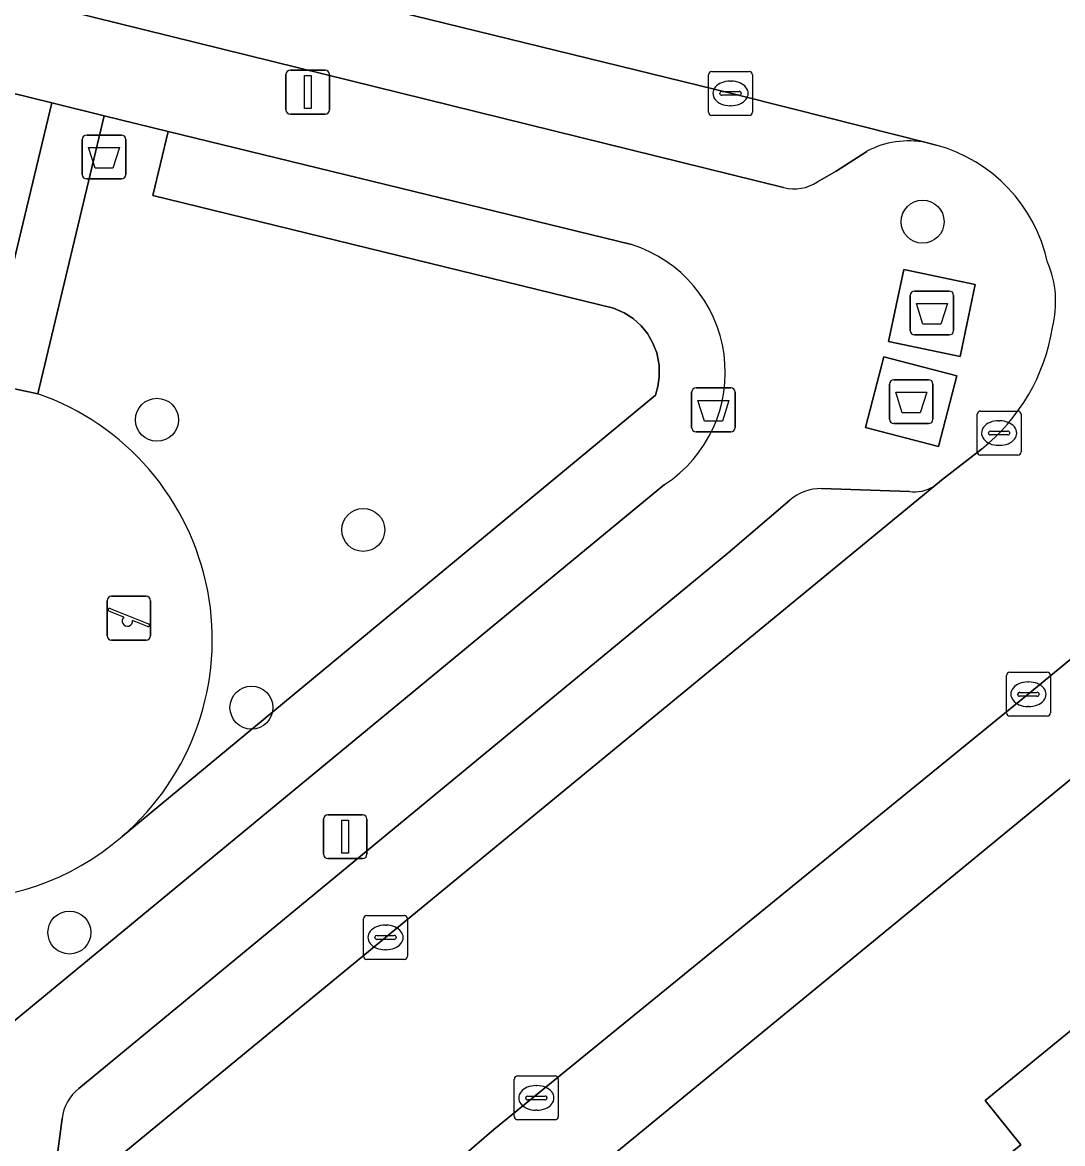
# Model space of a CAD drawing. Extents: x 161771 to 163125, y 382475 to 383179.
# Drawn here: x 162051.56 to 162075.22, y 383026.55 to 383052.06 of the extents above; entities that cross this region are included whole.
import ezdxf

# ---------------------------------------------------------------- set-up
doc = ezdxf.new("R2010")
doc.units = 0
for name, color, linetype in [('IMGEO_Afval_apart_plaats', 7, 'Continuous'), ('IMGEO_Afvalbak', 7, 'Continuous'), ('IMGEO_Boom', 7, 'Continuous'), ('IMGEO_Erf', 7, 'Continuous'), ('IMGEO_Groenvoorziening', 7, 'Continuous'), ('IMGEO_Kolk', 7, 'Continuous'), ('IMGEO_Lichtmast', 7, 'Continuous'), ('IMGEO_Pand', 7, 'Continuous'), ('IMGEO_Parkeervlak_open', 7, 'Continuous'), ('IMGEO_Rijbaan_lokaal_open', 7, 'Continuous'), ('IMGEO_Speelvoorziening', 7, 'Continuous'), ('IMGEO_Terreindeel_zand', 7, 'Continuous'), ('IMGEO_Voetpad_gesloten', 7, 'Continuous'), ('IMGEO_Voetpad_open', 7, 'Continuous')]:
    doc.layers.add(name, color=color, linetype=linetype)

msp = doc.modelspace()

# ---------------------------------------------------------------- linework, layer by layer
at = {"layer": 'IMGEO_Afval_apart_plaats'}
for p, q in [((162071.753, 383045.051), (162071.753, 383045.851)), ((162071.753, 383045.851), (162071.753, 383045.051)), ((162071.853, 383045.951), (162072.643, 383045.951)), ((162072.643, 383045.951), (162071.853, 383045.951)), ((162072.743, 383045.851), (162072.743, 383045.051)), ((162072.743, 383045.051), (162072.743, 383045.851)), ((162072.643, 383044.951), (162071.853, 383044.951)), ((162071.853, 383044.951), (162072.643, 383044.951)), ((162071.382, 383043.933), (162072.172, 383043.933)), ((162072.172, 383043.933), (162071.382, 383043.933)), ((162071.282, 383043.033), (162071.282, 383043.833)), ((162071.282, 383043.833), (162071.282, 383043.033)), ((162072.272, 383043.833), (162072.272, 383043.033)), ((162072.272, 383043.033), (162072.272, 383043.833)), ((162072.172, 383042.933), (162071.382, 383042.933)), ((162071.382, 383042.933), (162072.172, 383042.933))]:
    msp.add_line(p, q, dxfattribs=at)
for points in [[(162071.896, 383045.665), (162072.6, 383045.665), (162072.451, 383045.195), (162072.045, 383045.195), (162071.896, 383045.665)], [(162071.425, 383043.647), (162072.129, 383043.647), (162071.98, 383043.177), (162071.574, 383043.177), (162071.425, 383043.647)]]:
    msp.add_lwpolyline(points, dxfattribs=at)
for centre, start, end in [((162071.853, 383045.851), 90, 180), ((162071.853, 383045.851), 90, 180), ((162072.643, 383045.851), 0, 90), ((162072.643, 383045.851), 360, 90), ((162071.853, 383045.051), 180, 270), ((162071.853, 383045.051), 180, 270), ((162072.643, 383045.051), 270, 0), ((162072.643, 383045.051), 270, 0), ((162071.382, 383043.833), 90, 180), ((162071.382, 383043.833), 90, 180), ((162072.172, 383043.833), 0, 90), ((162072.172, 383043.833), 360, 90), ((162071.382, 383043.033), 180, 270), ((162071.382, 383043.033), 180, 270), ((162072.172, 383043.033), 270, 0), ((162072.172, 383043.033), 270, 0)]:
    msp.add_arc(centre, 0.1, start, end, dxfattribs=at)
at = {"layer": 'IMGEO_Afvalbak'}
for p, q in [((162052.918, 383048.601), (162052.918, 383049.401)), ((162052.918, 383049.401), (162052.918, 383048.601)), ((162053.018, 383049.501), (162053.808, 383049.501)), ((162053.808, 383049.501), (162053.018, 383049.501)), ((162053.908, 383049.401), (162053.908, 383048.601)), ((162053.908, 383048.601), (162053.908, 383049.401)), ((162053.808, 383048.501), (162053.018, 383048.501)), ((162053.018, 383048.501), (162053.808, 383048.501)), ((162066.882, 383043.748), (162067.672, 383043.748)), ((162067.672, 383043.748), (162066.882, 383043.748)), ((162066.782, 383042.848), (162066.782, 383043.648)), ((162066.782, 383043.648), (162066.782, 383042.848)), ((162067.772, 383043.648), (162067.772, 383042.848)), ((162067.772, 383042.848), (162067.772, 383043.648)), ((162067.672, 383042.748), (162066.882, 383042.748)), ((162066.882, 383042.748), (162067.672, 383042.748))]:
    msp.add_line(p, q, dxfattribs=at)
for points in [[(162053.061, 383049.215), (162053.765, 383049.215), (162053.616, 383048.745), (162053.21, 383048.745), (162053.061, 383049.215)], [(162066.925, 383043.462), (162067.629, 383043.462), (162067.48, 383042.992), (162067.074, 383042.992), (162066.925, 383043.462)]]:
    msp.add_lwpolyline(points, dxfattribs=at)
for centre, start, end in [((162053.018, 383049.401), 90, 180), ((162053.018, 383049.401), 90, 180), ((162053.808, 383049.401), 0, 90), ((162053.808, 383049.401), 360, 90), ((162053.018, 383048.601), 180, 270), ((162053.018, 383048.601), 180, 270), ((162053.808, 383048.601), 270, 0), ((162053.808, 383048.601), 270, 0), ((162066.882, 383043.648), 90, 180), ((162066.882, 383043.648), 90, 180), ((162067.672, 383043.648), 0, 90), ((162067.672, 383043.648), 360, 90), ((162066.882, 383042.848), 180, 270), ((162066.882, 383042.848), 180, 270), ((162067.672, 383042.848), 270, 0), ((162067.672, 383042.848), 270, 0)]:
    msp.add_arc(centre, 0.1, start, end, dxfattribs=at)
at = {"layer": 'IMGEO_Boom'}
for centre in [(162072.035, 383047.529), (162054.617, 383043.02), (162059.31, 383040.514), (162056.767, 383036.47), (162052.625, 383031.352)]:
    msp.add_circle(centre, 0.489, dxfattribs=at)
at = {"layer": 'IMGEO_Erf'}
msp.add_lwpolyline([(162080.66, 383005.283), (162096.826, 383018.482), (162095.439, 383020.209), (162094.634, 383019.547), (162086.938, 383013.218), (162082.626, 383009.673), (162080.03, 383012.852), (162079.828, 383013.1), (162076.998, 383016.566), (162078.017, 383017.385), (162075.026, 383021.032), (162074.019, 383020.194), (162073.721, 383020.563), (162071.024, 383023.906), (162074.269, 383026.524), (162073.459, 383027.528), (162076.947, 383030.383), (162077.195, 383030.585), (162083.063, 383035.388), (162080.276, 383038.84), (162064.148, 383025.596)], dxfattribs=at)
at = {"layer": 'IMGEO_Groenvoorziening'}
for points in [[(162052.221, 383050.234), (162050.765, 383050.594), (162050.415, 383049.135), (162039.994, 383051.71), (162037.849, 383049.937), (162036.895, 383051.094), (162033.719, 383048.469), (162034.668, 383047.307), (162041.559, 383038.907)], [(162050.695, 383043.867), (162052.221, 383050.234)], [(162053.824, 383033.535), (162065.956, 383043.583), (162066.012, 383043.78), (162066.043, 383043.989), (162066.043, 383044.267), (162065.987, 383044.547), (162065.893, 383044.778), (162065.775, 383044.983), (162065.634, 383045.158), (162065.45, 383045.324), (162065.244, 383045.458), (162065.002, 383045.564), (162054.524, 383048.124), (162054.873, 383049.583), (162053.416, 383049.939), (162051.903, 383043.614)], [(162065.416, 383047.007), (162054.873, 383049.583), (162054.524, 383048.124), (162065.002, 383045.564), (162065.244, 383045.458), (162065.45, 383045.324), (162065.634, 383045.158), (162065.775, 383044.983), (162065.893, 383044.778), (162065.987, 383044.547), (162066.043, 383044.267), (162066.043, 383043.989), (162066.012, 383043.78), (162065.956, 383043.583), (162053.824, 383033.535)], [(162050.818, 383028.895), (162066.164, 383041.545)]]:
    msp.add_lwpolyline(points, dxfattribs=at)
for centre, radius, start, end in [((162064.496, 383044.099), 3.05, 303.1505, 72.4453), ((162049.948, 383038.019), 5.927, 310.8444, 70.7372), ((162049.947, 383038.019), 5.927, 225.0587, 310.8504)]:
    msp.add_arc(centre, radius, start, end, dxfattribs=at)
at = {"layer": 'IMGEO_Kolk'}
for p, q in [((162067.167, 383050.022), (162067.167, 383050.874)), ((162067.242, 383050.948), (162068.094, 383050.948)), ((162068.168, 383050.874), (162068.168, 383050.022)), ((162067.655, 383050.728), (162067.68, 383050.728)), ((162067.426, 383050.442), (162067.426, 383050.454)), ((162067.864, 383050.405), (162067.466, 383050.405)), ((162067.469, 383050.491), (162067.867, 383050.491)), ((162067.91, 383050.454), (162067.91, 383050.442)), ((162067.678, 383050.168), (162067.653, 383050.168)), ((162068.094, 383049.948), (162067.242, 383049.948)), ((162073.352, 383043.219), (162074.204, 383043.219)), ((162073.277, 383042.293), (162073.277, 383043.145)), ((162073.765, 383042.999), (162073.79, 383042.999)), ((162074.278, 383043.145), (162074.278, 383042.293)), ((162073.536, 383042.713), (162073.536, 383042.725)), ((162073.974, 383042.676), (162073.576, 383042.676)), ((162073.579, 383042.762), (162073.977, 383042.762)), ((162074.02, 383042.725), (162074.02, 383042.713)), ((162073.788, 383042.439), (162073.763, 383042.439)), ((162074.204, 383042.219), (162073.352, 383042.219)), ((162073.943, 383036.349), (162073.943, 383037.201)), ((162074.018, 383037.275), (162074.87, 383037.275)), ((162074.431, 383037.055), (162074.456, 383037.055)), ((162074.944, 383037.201), (162074.944, 383036.349)), ((162074.202, 383036.769), (162074.202, 383036.781)), ((162074.245, 383036.818), (162074.643, 383036.818)), ((162074.686, 383036.781), (162074.686, 383036.769)), ((162074.64, 383036.732), (162074.242, 383036.732)), ((162074.87, 383036.275), (162074.018, 383036.275)), ((162074.454, 383036.495), (162074.429, 383036.495)), ((162059.392, 383031.74), (162060.244, 383031.74)), ((162059.317, 383030.814), (162059.317, 383031.666)), ((162059.805, 383031.52), (162059.83, 383031.52)), ((162060.318, 383031.666), (162060.318, 383030.814)), ((162059.576, 383031.234), (162059.576, 383031.246)), ((162060.014, 383031.197), (162059.616, 383031.197)), ((162059.619, 383031.283), (162060.017, 383031.283)), ((162060.06, 383031.246), (162060.06, 383031.234)), ((162059.828, 383030.96), (162059.803, 383030.96)), ((162060.244, 383030.74), (162059.392, 383030.74)), ((162062.747, 383027.162), (162062.747, 383028.014)), ((162062.822, 383028.088), (162063.674, 383028.088)), ((162063.235, 383027.868), (162063.26, 383027.868)), ((162063.748, 383028.014), (162063.748, 383027.162)), ((162063.006, 383027.582), (162063.006, 383027.594)), ((162063.049, 383027.631), (162063.447, 383027.631)), ((162063.49, 383027.594), (162063.49, 383027.582)), ((162063.444, 383027.545), (162063.046, 383027.545)), ((162063.674, 383027.088), (162062.822, 383027.088)), ((162063.258, 383027.308), (162063.233, 383027.308))]:
    msp.add_line(p, q, dxfattribs=at)
for points in [[(162067.167, 383050.022), (162067.167, 383050.874)], [(162067.242, 383050.948), (162068.094, 383050.948)], [(162068.168, 383050.874), (162068.168, 383050.022)], [(162068.094, 383049.948), (162067.242, 383049.948)], [(162073.352, 383043.219), (162074.204, 383043.219)], [(162073.277, 383042.293), (162073.277, 383043.145)], [(162074.278, 383043.145), (162074.278, 383042.293)], [(162074.204, 383042.219), (162073.352, 383042.219)], [(162073.943, 383036.349), (162073.943, 383037.201)], [(162074.018, 383037.275), (162074.87, 383037.275)], [(162074.944, 383037.201), (162074.944, 383036.349)], [(162074.87, 383036.275), (162074.018, 383036.275)], [(162059.392, 383031.74), (162060.244, 383031.74)], [(162059.317, 383030.814), (162059.317, 383031.666)], [(162060.318, 383031.666), (162060.318, 383030.814)], [(162060.244, 383030.74), (162059.392, 383030.74)], [(162062.747, 383027.162), (162062.747, 383028.014)], [(162062.822, 383028.088), (162063.674, 383028.088)], [(162063.748, 383028.014), (162063.748, 383027.162)], [(162063.674, 383027.088), (162062.822, 383027.088)]]:
    msp.add_lwpolyline(points, dxfattribs=at)
for centre, radius, start, end in [((162067.244, 383050.872), 0.0765, 91.552, 178.448), ((162067.244, 383050.872), 0.0765, 91.552, 178.448), ((162068.092, 383050.872), 0.0765, 1.552, 88.448), ((162068.092, 383050.872), 0.0765, 1.552, 88.448), ((162067.466, 383050.451), 0.0403, 85.8775, 175.7526), ((162067.463, 383050.441), 0.0366, 178.938, 274.7102), ((162067.867, 383050.448), 0.043, 264.8664, 352.4533), ((162067.871, 383050.453), 0.0386, 1.7309, 96.639), ((162067.244, 383050.024), 0.0765, 181.552, 268.448), ((162067.244, 383050.024), 0.0765, 181.552, 268.448), ((162068.092, 383050.024), 0.0765, 271.552, 358.448), ((162068.092, 383050.024), 0.0765, 271.552, 358.448), ((162073.354, 383043.143), 0.0765, 91.552, 178.448), ((162073.354, 383043.143), 0.0765, 91.552, 178.448), ((162074.202, 383043.143), 0.0765, 1.552, 88.448), ((162074.202, 383043.143), 0.0765, 1.552, 88.448), ((162073.576, 383042.722), 0.0403, 85.8775, 175.7526), ((162073.573, 383042.712), 0.0366, 178.938, 274.7102), ((162073.977, 383042.719), 0.043, 264.8664, 352.4533), ((162073.981, 383042.724), 0.0386, 1.7309, 96.639), ((162073.354, 383042.295), 0.0765, 181.552, 268.448), ((162073.354, 383042.295), 0.0765, 181.552, 268.448), ((162074.202, 383042.295), 0.0765, 271.552, 358.448), ((162074.202, 383042.295), 0.0765, 271.552, 358.448), ((162074.02, 383037.199), 0.0765, 91.552, 178.448), ((162074.02, 383037.199), 0.0765, 91.552, 178.448), ((162074.868, 383037.199), 0.0765, 1.552, 88.448), ((162074.868, 383037.199), 0.0765, 1.552, 88.448), ((162074.242, 383036.778), 0.0403, 85.8775, 175.7526), ((162074.647, 383036.78), 0.0386, 1.7309, 96.639), ((162074.239, 383036.768), 0.0366, 178.938, 274.7102), ((162074.643, 383036.775), 0.043, 264.8664, 352.4533), ((162074.02, 383036.351), 0.0765, 181.552, 268.448), ((162074.02, 383036.351), 0.0765, 181.552, 268.448), ((162074.868, 383036.351), 0.0765, 271.552, 358.448), ((162074.868, 383036.351), 0.0765, 271.552, 358.448), ((162059.394, 383031.664), 0.0765, 91.552, 178.448), ((162059.394, 383031.664), 0.0765, 91.552, 178.448), ((162060.242, 383031.664), 0.0765, 1.552, 88.448), ((162060.242, 383031.664), 0.0765, 1.552, 88.448), ((162059.616, 383031.243), 0.0403, 85.8775, 175.7526), ((162059.613, 383031.233), 0.0366, 178.938, 274.7102), ((162060.017, 383031.24), 0.043, 264.8664, 352.4533), ((162060.021, 383031.245), 0.0386, 1.7309, 96.639), ((162059.394, 383030.816), 0.0765, 181.552, 268.448), ((162059.394, 383030.816), 0.0765, 181.552, 268.448), ((162060.242, 383030.816), 0.0765, 271.552, 358.448), ((162060.242, 383030.816), 0.0765, 271.552, 358.448), ((162062.824, 383028.012), 0.0765, 91.552, 178.448), ((162062.824, 383028.012), 0.0765, 91.552, 178.448), ((162063.672, 383028.012), 0.0765, 1.552, 88.448), ((162063.672, 383028.012), 0.0765, 1.552, 88.448), ((162063.046, 383027.591), 0.0403, 85.8775, 175.7526), ((162063.451, 383027.593), 0.0386, 1.7309, 96.639), ((162063.043, 383027.581), 0.0366, 178.938, 274.7102), ((162063.447, 383027.588), 0.043, 264.8664, 352.4533), ((162062.824, 383027.164), 0.0765, 181.552, 268.448), ((162062.824, 383027.164), 0.0765, 181.552, 268.448), ((162063.672, 383027.164), 0.0765, 271.552, 358.448), ((162063.672, 383027.164), 0.0765, 271.552, 358.448)]:
    msp.add_arc(centre, radius, start, end, dxfattribs=at)
for centre, major_axis, ratio, start_param, end_param in [((162067.654, 383050.448), (-0.387, 0.002), 0.722429, 4.712389, 7.853982), ((162067.679, 383050.448), (-0.39, 0.002), 0.717154, 1.570796, 4.712389), ((162073.764, 383042.719), (-0.387, 0.002), 0.722429, 4.712389, 7.853982), ((162073.789, 383042.719), (-0.39, 0.002), 0.717154, 1.570796, 4.712389), ((162074.43, 383036.775), (-0.387, 0.002), 0.722429, 4.712389, 7.853982), ((162074.455, 383036.775), (-0.39, 0.002), 0.717154, 1.570796, 4.712389), ((162059.804, 383031.24), (-0.387, 0.002), 0.722429, 4.712389, 7.853982), ((162059.829, 383031.24), (-0.39, 0.002), 0.717154, 1.570796, 4.712389), ((162063.234, 383027.588), (-0.387, 0.002), 0.722429, 4.712389, 7.853982), ((162063.259, 383027.588), (-0.39, 0.002), 0.717154, 1.570796, 4.712389)]:
    msp.add_ellipse(centre, major_axis=major_axis, ratio=ratio, start_param=start_param, end_param=end_param, dxfattribs=at)
at = {"layer": 'IMGEO_Lichtmast'}
for p, q in [((162057.552, 383050.078), (162057.552, 383050.878)), ((162057.552, 383050.878), (162057.552, 383050.078)), ((162057.652, 383050.978), (162058.442, 383050.978)), ((162058.442, 383050.978), (162057.652, 383050.978)), ((162058.542, 383050.878), (162058.542, 383050.078)), ((162058.542, 383050.078), (162058.542, 383050.878)), ((162058.442, 383049.978), (162057.652, 383049.978)), ((162057.652, 383049.978), (162058.442, 383049.978)), ((162058.505, 383034.033), (162059.295, 383034.033)), ((162059.295, 383034.033), (162058.505, 383034.033)), ((162058.405, 383033.133), (162058.405, 383033.933)), ((162058.405, 383033.933), (162058.405, 383033.133)), ((162059.395, 383033.933), (162059.395, 383033.133)), ((162059.395, 383033.133), (162059.395, 383033.933)), ((162059.295, 383033.033), (162058.505, 383033.033)), ((162058.505, 383033.033), (162059.295, 383033.033))]:
    msp.add_line(p, q, dxfattribs=at)
for points in [[(162057.972, 383050.853), (162058.122, 383050.853), (162058.122, 383050.103), (162057.972, 383050.103), (162057.972, 383050.853)], [(162058.825, 383033.908), (162058.975, 383033.908), (162058.975, 383033.158), (162058.825, 383033.158), (162058.825, 383033.908)]]:
    msp.add_lwpolyline(points, dxfattribs=at)
for centre, start, end in [((162057.652, 383050.878), 90, 180), ((162057.652, 383050.878), 90, 180), ((162058.442, 383050.878), 0, 90), ((162058.442, 383050.878), 360, 90), ((162057.652, 383050.078), 180, 270), ((162057.652, 383050.078), 180, 270), ((162058.442, 383050.078), 270, 0), ((162058.442, 383050.078), 270, 0), ((162058.505, 383033.933), 90, 180), ((162058.505, 383033.933), 90, 180), ((162059.295, 383033.933), 0, 90), ((162059.295, 383033.933), 360, 90), ((162058.505, 383033.133), 180, 270), ((162058.505, 383033.133), 180, 270), ((162059.295, 383033.133), 270, 0), ((162059.295, 383033.133), 270, 0)]:
    msp.add_arc(centre, 0.1, start, end, dxfattribs=at)
at = {"layer": 'IMGEO_Pand'}
msp.add_lwpolyline([(162077.195, 383030.585), (162076.947, 383030.383), (162073.459, 383027.528), (162074.269, 383026.524), (162071.024, 383023.906), (162073.721, 383020.563), (162074.019, 383020.194), (162075.026, 383021.032), (162078.017, 383017.385), (162076.998, 383016.566), (162079.828, 383013.1), (162080.03, 383012.852), (162082.626, 383009.673), (162086.938, 383013.218), (162094.634, 383019.547), (162095.439, 383020.209), (162090.418, 383026.404), (162089.585, 383025.726), (162088.448, 383027.121), (162089.281, 383027.801), (162090.37, 383028.688), (162088.483, 383031.005), (162087.385, 383030.153), (162083.063, 383035.388)], close=True, dxfattribs=at)
at = {"layer": 'IMGEO_Parkeervlak_open'}
for points in [[(162072.115, 383049.331), (162069.085, 383050.1), (162067.664, 383050.45), (162047.822, 383055.314), (162025.979, 383060.745), (162021.635, 383061.806)], [(162024.15, 383059.344), (162024.691, 383059.219), (162068.875, 383048.306)], [(162069.644, 383048.437), (162070.071, 383048.678), (162070.766, 383049.13)], [(162051.68, 383024.544), (162059.815, 383031.239), (162072.291, 383041.505)], [(162071.735, 383041.387), (162069.738, 383041.456)], [(162069.014, 383041.191), (162067.606, 383039.985), (162052.842, 383027.802)], [(162052.457, 383027.119), (162052.269, 383025.688)]]:
    msp.add_lwpolyline(points, dxfattribs=at)
for centre, radius, start, end in [((162071.725, 383047.32), 2.049, 79.0337, 117.9156), ((162069.116, 383049.215), 0.94, 255.1498, 304.1854), ((162069.735, 383040.342), 1.114, 89.8594, 130.3481), ((162071.847, 383042.228), 0.848, 262.4049, 301.5593), ((162053.477, 383026.994), 1.028, 128.1666, 173.0144)]:
    msp.add_arc(centre, radius, start, end, dxfattribs=at)
at = {"layer": 'IMGEO_Rijbaan_lokaal_open'}
for points in [[(162020.433, 383062.078), (162021.635, 383061.806), (162025.979, 383060.745), (162047.822, 383055.314), (162067.664, 383050.45), (162069.085, 383050.1), (162072.115, 383049.331), (162072.343, 383049.273)], [(162054.048, 383020.265), (162054.272, 383020.215), (162060.907, 383025.687), (162062.28, 383026.873), (162074.439, 383036.776), (162081.871, 383042.895)], [(162073.373, 383042.355), (162072.467, 383041.65), (162072.291, 383041.505), (162059.815, 383031.239), (162051.68, 383024.544), (162050.186, 383023.322), (162047.037, 383020.734), (162043.486, 383017.783), (162031.244, 383007.725), (162021.857, 383000), (162013.827, 382993.391), (162000, 382981.997), (161982.948, 382967.988), (161976.457, 382962.629), (161976.35, 382962.54)]]:
    msp.add_lwpolyline(points, dxfattribs=at)
for centre, radius, start, end in [((162071.406, 383045.84), 3.558, 12.426, 74.7346), ((162072.737, 383045.703), 2.327, 345.5822, 22.8308), ((162070.646, 383045.804), 4.397, 308.3321, 351.101)]:
    msp.add_arc(centre, radius, start, end, dxfattribs=at)
at = {"layer": 'IMGEO_Speelvoorziening'}
for p, q in [((162053.481, 383038.104), (162053.481, 383038.904)), ((162053.481, 383038.904), (162053.481, 383038.104)), ((162053.581, 383039.004), (162054.371, 383039.004)), ((162054.371, 383039.004), (162053.581, 383039.004)), ((162054.471, 383038.904), (162054.471, 383038.104)), ((162054.471, 383038.104), (162054.471, 383038.904)), ((162053.864, 383038.532), (162053.525, 383038.669)), ((162053.55, 383038.729), (162054.426, 383038.376)), ((162054.402, 383038.316), (162054.062, 383038.453)), ((162054.371, 383038.004), (162053.581, 383038.004)), ((162053.581, 383038.004), (162054.371, 383038.004))]:
    msp.add_line(p, q, dxfattribs=at)
for centre, radius, start, end in [((162053.581, 383038.904), 0.1, 90, 180), ((162053.581, 383038.904), 0.1, 90, 180), ((162054.371, 383038.904), 0.1, 0, 90), ((162054.371, 383038.904), 0.1, 360, 90), ((162053.538, 383038.699), 0.0327, 68.078, 248.078), ((162053.943, 383038.442), 0.12, 130.9928, 5.1632), ((162054.414, 383038.346), 0.0327, 248.078, 68.078), ((162053.581, 383038.104), 0.1, 180, 270), ((162053.581, 383038.104), 0.1, 180, 270), ((162054.371, 383038.104), 0.1, 270, 0), ((162054.371, 383038.104), 0.1, 270, 0)]:
    msp.add_arc(centre, radius, start, end, dxfattribs=at)
at = {"layer": 'IMGEO_Terreindeel_zand'}
msp.add_lwpolyline([(162051.903, 383043.614), (162050.695, 383043.867)], dxfattribs=at)
for centre, start, end in [((162049.948, 383038.019), 310.8444, 70.7372), ((162049.947, 383038.019), 225.0587, 310.8504)]:
    msp.add_arc(centre, 5.927, start, end, dxfattribs=at)
at = {"layer": 'IMGEO_Voetpad_gesloten'}
for points in [[(162073.235, 383046.101), (162071.607, 383046.443), (162071.262, 383044.801), (162072.89, 383044.459)], [(162072.814, 383044.023), (162071.157, 383044.452), (162070.741, 383042.844), (162072.398, 383042.415)]]:
    msp.add_lwpolyline(points, close=True, dxfattribs=at)
at = {"layer": 'IMGEO_Voetpad_open'}
for points in [[(162068.875, 383048.306), (162024.691, 383059.219)], [(162064.148, 383025.596), (162080.276, 383038.84), (162082.138, 383040.374), (162086.086, 383043.66), (162090.541, 383047.319), (162097.423, 383052.995), (162099.47, 383055.314), (162102.414, 383058.705)], [(162036.895, 383051.094), (162039.621, 383053.347), (162050.765, 383050.594), (162052.221, 383050.234), (162053.416, 383049.939), (162054.873, 383049.583), (162065.416, 383047.007)], [(162072.343, 383049.273), (162072.115, 383049.331)], [(162070.766, 383049.13), (162070.071, 383048.678), (162069.644, 383048.437)], [(162081.871, 383042.895), (162074.439, 383036.776), (162062.28, 383026.873), (162060.907, 383025.687), (162064.029, 383022.789)], [(162072.291, 383041.505), (162072.467, 383041.65), (162073.373, 383042.355)], [(162066.164, 383041.545), (162050.818, 383028.895)], [(162069.738, 383041.456), (162071.735, 383041.387)], [(162052.842, 383027.802), (162067.606, 383039.985), (162069.014, 383041.191)], [(162052.269, 383025.688), (162052.457, 383027.119)]]:
    msp.add_lwpolyline(points, dxfattribs=at)
for points in [[(162053.416, 383049.939), (162052.221, 383050.234), (162050.695, 383043.867), (162051.903, 383043.614)], [(162071.607, 383046.443), (162073.235, 383046.101), (162072.89, 383044.459), (162071.262, 383044.801)], [(162071.157, 383044.452), (162072.814, 383044.023), (162072.398, 383042.415), (162070.741, 383042.844)]]:
    msp.add_lwpolyline(points, close=True, dxfattribs=at)
for centre, radius, start, end in [((162071.725, 383047.32), 2.049, 79.0337, 117.9156), ((162071.406, 383045.84), 3.558, 12.426, 74.7346), ((162069.116, 383049.215), 0.94, 255.1498, 304.1854), ((162064.496, 383044.099), 3.05, 303.1505, 72.4453), ((162072.737, 383045.703), 2.327, 345.5822, 22.8308), ((162070.646, 383045.804), 4.397, 308.3321, 351.101), ((162069.735, 383040.342), 1.114, 89.8594, 130.3481), ((162071.847, 383042.228), 0.848, 262.4049, 301.5593), ((162053.477, 383026.994), 1.028, 128.1666, 173.0144)]:
    msp.add_arc(centre, radius, start, end, dxfattribs=at)

doc.saveas('drawing.dxf')
